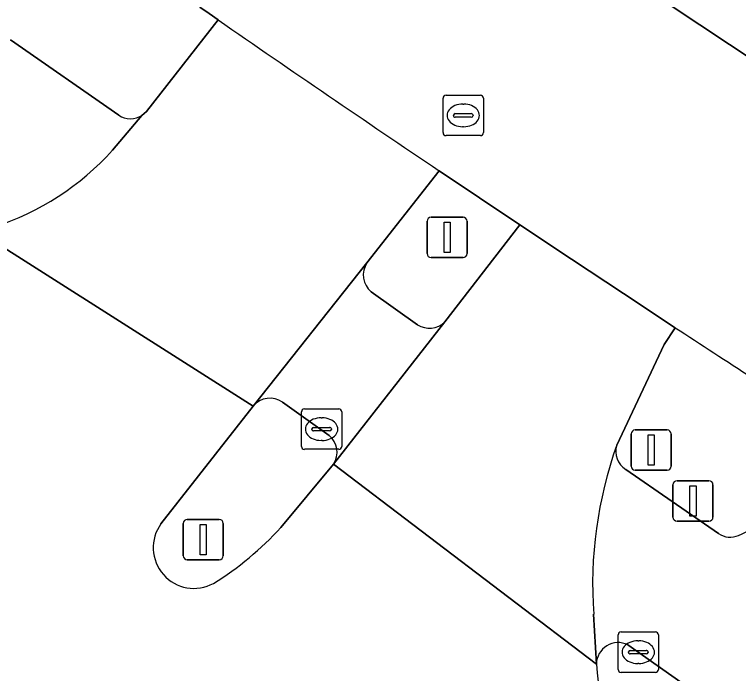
# Model space of a CAD drawing. Extents: x 156412 to 157779, y 382335 to 383768.
# Drawn here: x 157079.52 to 157097.44, y 382824.84 to 382841.17 of the extents above; entities that cross this region are included whole.
import ezdxf

# ---------------------------------------------------------------- set-up
doc = ezdxf.new("R2010")
doc.units = 0
for name, color, linetype in [('IMGEO_Drukknoppaal', 7, 'Continuous'), ('IMGEO_Fietspad_gesloten', 7, 'Continuous'), ('IMGEO_Kolk', 7, 'Continuous'), ('IMGEO_Lichtmast', 7, 'Continuous'), ('IMGEO_OVBaan_gesloten', 7, 'Continuous'), ('IMGEO_Rijbaan_lokaal_gesloten', 7, 'Continuous'), ('IMGEO_Rijbaan_regionaal_gesloten', 7, 'Continuous'), ('IMGEO_Rioolput', 7, 'Continuous'), ('IMGEO_Verkeerseiland_gesloten', 7, 'Continuous'), ('IMGEO_Verkeerseiland_open', 7, 'Continuous'), ('IMGEO_Verkeersregelinstallatiepaal', 7, 'Continuous')]:
    doc.layers.add(name, color=color, linetype=linetype)

msp = doc.modelspace()

# ---------------------------------------------------------------- linework, layer by layer
at = {"layer": 'IMGEO_Drukknoppaal'}
for p, q in [((157095.821, 382828.72), (157095.821, 382829.52)), ((157095.821, 382829.52), (157095.821, 382828.72)), ((157095.921, 382829.62), (157096.711, 382829.62)), ((157096.711, 382829.62), (157095.921, 382829.62)), ((157096.811, 382829.52), (157096.811, 382828.72)), ((157096.811, 382828.72), (157096.811, 382829.52)), ((157096.711, 382828.62), (157095.921, 382828.62)), ((157095.921, 382828.62), (157096.711, 382828.62))]:
    msp.add_line(p, q, dxfattribs=at)
msp.add_lwpolyline([(157096.241, 382829.495), (157096.391, 382829.495), (157096.391, 382828.745), (157096.241, 382828.745), (157096.241, 382829.495)], dxfattribs=at)
for centre, start, end in [((157095.921, 382829.52), 90, 180), ((157095.921, 382829.52), 90, 180), ((157096.711, 382829.52), 0, 90), ((157096.711, 382829.52), 360, 90), ((157095.921, 382828.72), 180, 270), ((157095.921, 382828.72), 180, 270), ((157096.711, 382828.72), 270, 0), ((157096.711, 382828.72), 270, 0)]:
    msp.add_arc(centre, 0.1, start, end, dxfattribs=at)
at = {"layer": 'IMGEO_Fietspad_gesloten'}
for points in [[(157082.1, 382838.677), (157079.425, 382840.543)], [(157081.949, 382837.809), (157082.676, 382838.672)], [(157088.244, 382835.019), (157085.431, 382831.471)], [(157089.494, 382833.484), (157088.349, 382834.298)], [(157087.414, 382830.033), (157090.174, 382833.554)], [(157086.155, 382831.565), (157087.308, 382830.741)], [(157096.949, 382828.312), (157094.652, 382829.901)], [(157093.857, 382826.314), (157093.925, 382825.079)], [(157094.699, 382825.558), (157097.827, 382823.353), (157100.03, 382821.64), (157111.827, 382812.504), (157185.285, 382761.746), (157197.516, 382753.356)]]:
    msp.add_lwpolyline(points, dxfattribs=at)
for centre, radius, start, end in [((157082.392, 382839.117), 0.528, 236.4321, 302.5732), ((157076.936, 382842.337), 6.755, 287.8808, 317.9103), ((157088.705, 382834.718), 0.55, 146.8234, 229.7482), ((157089.789, 382833.959), 0.559, 238.1987, 313.5561), ((157085.844, 382831.127), 0.537, 54.5761, 140.219), ((157086.976, 382830.329), 0.529, 325.9063, 51.1236), ((157104.087, 382827.051), 10.256, 160.3128, 184.1202), ((157094.924, 382830.344), 0.52, 161.8688, 238.4316), ((157096.366, 382830.774), 2.729, 293.2332, 325.6263), ((157097.237, 382828.734), 0.511, 235.6257, 293.7345), ((157094.467, 382825.069), 0.542, 64.5912, 178.9124)]:
    msp.add_arc(centre, radius, start, end, dxfattribs=at)
at = {"layer": 'IMGEO_Kolk'}
for p, q in [((157086.622, 382830.473), (157086.622, 382831.325)), ((157086.697, 382831.399), (157087.549, 382831.399)), ((157087.623, 382831.325), (157087.623, 382830.473)), ((157087.11, 382831.179), (157087.135, 382831.179)), ((157086.881, 382830.893), (157086.881, 382830.905)), ((157087.319, 382830.856), (157086.921, 382830.856)), ((157086.924, 382830.942), (157087.322, 382830.942)), ((157087.365, 382830.905), (157087.365, 382830.893)), ((157087.133, 382830.619), (157087.108, 382830.619)), ((157087.549, 382830.399), (157086.697, 382830.399)), ((157094.461, 382824.948), (157094.461, 382825.8)), ((157094.536, 382825.874), (157095.388, 382825.874)), ((157095.462, 382825.8), (157095.462, 382824.948)), ((157094.949, 382825.654), (157094.974, 382825.654)), ((157094.763, 382825.417), (157095.161, 382825.417)), ((157094.72, 382825.368), (157094.72, 382825.38)), ((157095.158, 382825.331), (157094.76, 382825.331)), ((157095.204, 382825.38), (157095.204, 382825.368)), ((157094.972, 382825.094), (157094.947, 382825.094)), ((157095.388, 382824.874), (157094.536, 382824.874))]:
    msp.add_line(p, q, dxfattribs=at)
for points in [[(157086.622, 382830.473), (157086.622, 382831.325)], [(157086.697, 382831.399), (157087.549, 382831.399)], [(157087.623, 382831.325), (157087.623, 382830.473)], [(157087.549, 382830.399), (157086.697, 382830.399)], [(157094.461, 382824.948), (157094.461, 382825.8)], [(157094.536, 382825.874), (157095.388, 382825.874)], [(157095.462, 382825.8), (157095.462, 382824.948)], [(157095.388, 382824.874), (157094.536, 382824.874)]]:
    msp.add_lwpolyline(points, dxfattribs=at)
for centre, radius, start, end in [((157086.699, 382831.323), 0.0765, 91.552, 178.448), ((157086.699, 382831.323), 0.0765, 91.552, 178.448), ((157087.547, 382831.323), 0.0765, 1.552, 88.448), ((157087.547, 382831.323), 0.0765, 1.552, 88.448), ((157086.921, 382830.902), 0.0403, 85.8775, 175.7526), ((157086.918, 382830.892), 0.0366, 178.938, 274.7102), ((157087.322, 382830.899), 0.043, 264.8664, 352.4533), ((157087.326, 382830.904), 0.0386, 1.7309, 96.639), ((157086.699, 382830.475), 0.0765, 181.552, 268.448), ((157086.699, 382830.475), 0.0765, 181.552, 268.448), ((157087.547, 382830.475), 0.0765, 271.552, 358.448), ((157087.547, 382830.475), 0.0765, 271.552, 358.448), ((157094.538, 382825.798), 0.0765, 91.552, 178.448), ((157094.538, 382825.798), 0.0765, 91.552, 178.448), ((157095.386, 382825.798), 0.0765, 1.552, 88.448), ((157095.386, 382825.798), 0.0765, 1.552, 88.448), ((157094.76, 382825.377), 0.0403, 85.8775, 175.7526), ((157095.165, 382825.379), 0.0386, 1.7309, 96.639), ((157094.757, 382825.367), 0.0366, 178.938, 274.7102), ((157095.161, 382825.374), 0.043, 264.8664, 352.4533), ((157094.538, 382824.95), 0.0765, 181.552, 268.448), ((157094.538, 382824.95), 0.0765, 181.552, 268.448), ((157095.386, 382824.95), 0.0765, 271.552, 358.448), ((157095.386, 382824.95), 0.0765, 271.552, 358.448)]:
    msp.add_arc(centre, radius, start, end, dxfattribs=at)
for centre, major_axis, ratio, start_param, end_param in [((157087.109, 382830.899), (-0.387, 0.002), 0.722429, 4.712389, 7.853982), ((157087.134, 382830.899), (-0.39, 0.002), 0.717154, 1.570796, 4.712389), ((157094.948, 382825.374), (-0.387, 0.002), 0.722429, 4.712389, 7.853982), ((157094.973, 382825.374), (-0.39, 0.002), 0.717154, 1.570796, 4.712389)]:
    msp.add_ellipse(centre, major_axis=major_axis, ratio=ratio, start_param=start_param, end_param=end_param, dxfattribs=at)
at = {"layer": 'IMGEO_Lichtmast'}
for p, q in [((157089.834, 382836.149), (157090.624, 382836.149)), ((157090.624, 382836.149), (157089.834, 382836.149)), ((157089.734, 382835.249), (157089.734, 382836.049)), ((157089.734, 382836.049), (157089.734, 382835.249)), ((157090.724, 382836.049), (157090.724, 382835.249)), ((157090.724, 382835.249), (157090.724, 382836.049)), ((157090.624, 382835.149), (157089.834, 382835.149)), ((157089.834, 382835.149), (157090.624, 382835.149)), ((157083.797, 382828.664), (157084.587, 382828.664)), ((157084.587, 382828.664), (157083.797, 382828.664)), ((157083.697, 382827.764), (157083.697, 382828.564)), ((157083.697, 382828.564), (157083.697, 382827.764)), ((157084.687, 382828.564), (157084.687, 382827.764)), ((157084.687, 382827.764), (157084.687, 382828.564)), ((157084.587, 382827.664), (157083.797, 382827.664)), ((157083.797, 382827.664), (157084.587, 382827.664))]:
    msp.add_line(p, q, dxfattribs=at)
for points in [[(157090.154, 382836.024), (157090.304, 382836.024), (157090.304, 382835.274), (157090.154, 382835.274), (157090.154, 382836.024)], [(157084.117, 382828.539), (157084.267, 382828.539), (157084.267, 382827.789), (157084.117, 382827.789), (157084.117, 382828.539)]]:
    msp.add_lwpolyline(points, dxfattribs=at)
for centre, start, end in [((157089.834, 382836.049), 90, 180), ((157089.834, 382836.049), 90, 180), ((157090.624, 382836.049), 0, 90), ((157090.624, 382836.049), 360, 90), ((157089.834, 382835.249), 180, 270), ((157089.834, 382835.249), 180, 270), ((157090.624, 382835.249), 270, 0), ((157090.624, 382835.249), 270, 0), ((157083.797, 382828.564), 90, 180), ((157083.797, 382828.564), 90, 180), ((157084.587, 382828.564), 0, 90), ((157084.587, 382828.564), 360, 90), ((157083.797, 382827.764), 180, 270), ((157083.797, 382827.764), 180, 270), ((157084.587, 382827.764), 270, 0), ((157084.587, 382827.764), 270, 0)]:
    msp.add_arc(centre, 0.1, start, end, dxfattribs=at)
at = {"layer": 'IMGEO_OVBaan_gesloten'}
for points in [[(157106.241, 382826.79), (157186.763, 382777.566), (157190.228, 382783.151), (157109.677, 382832.375), (157108.801, 382832.916), (157107.925, 382833.459), (157107.051, 382834.003), (157105.318, 382835.131), (157102.428, 382837), (157099.373, 382838.999), (157095.774, 382841.386), (157094.747, 382842.093), (157088.611, 382846.205)], [(157084.111, 382841.349), (157084.335, 382841.193), (157084.56, 382841.038)], [(157090.036, 382837.296), (157091.032, 382836.626), (157092.03, 382835.958), (157093.31, 382835.106), (157094.593, 382834.257), (157095.878, 382833.412)]]:
    msp.add_lwpolyline(points, dxfattribs=at)
for centre, radius, start, end in [((157374.123, 383258.904), 508.388, 235.27968, 236.02717), ((157373.879, 383257.576), 507.148, 236.7588, 237.2745)]:
    msp.add_arc(centre, radius, start, end, dxfattribs=at)
at = {"layer": 'IMGEO_Rijbaan_lokaal_gesloten'}
for points in [[(157095.774, 382841.386), (157099.373, 382838.999)], [(157084.56, 382841.038), (157082.79, 382838.77), (157082.676, 382838.672), (157081.949, 382837.809)], [(157079.01, 382835.908), (157078.618, 382835.796), (157085.431, 382831.471), (157088.244, 382835.019), (157090.036, 382837.296)], [(157095.606, 382832.998), (157095.878, 382833.412), (157094.593, 382834.257), (157093.31, 382835.106), (157092.03, 382835.958), (157090.174, 382833.554), (157087.414, 382830.033), (157093.925, 382825.079), (157093.857, 382826.314)], [(157094.43, 382830.506), (157095.606, 382832.998)]]:
    msp.add_lwpolyline(points, dxfattribs=at)
for centre, radius, start, end in [((157374.123, 383258.904), 508.388, 235.27968, 236.02717), ((157076.936, 382842.337), 6.755, 287.8808, 317.9103), ((157104.087, 382827.051), 10.256, 160.3128, 184.1202)]:
    msp.add_arc(centre, radius, start, end, dxfattribs=at)
at = {"layer": 'IMGEO_Rijbaan_regionaal_gesloten'}
for points in [[(157083.146, 382828.554), (157085.431, 382831.471), (157078.618, 382835.796)], [(157093.925, 382825.079), (157087.414, 382830.033), (157086.113, 382828.462)]]:
    msp.add_lwpolyline(points, dxfattribs=at)
for centre, radius, start, end in [((157083.964, 382827.963), 1.009, 144.1251, 298.5425), ((157080.293, 382833.766), 7.874, 301.8288, 317.6538), ((157103.69, 382825.796), 9.791, 184.199, 225.128)]:
    msp.add_arc(centre, radius, start, end, dxfattribs=at)
at = {"layer": 'IMGEO_Rioolput'}
for p, q in [((157090.128, 382838.245), (157090.128, 382839.097)), ((157090.203, 382839.171), (157091.055, 382839.171)), ((157091.129, 382839.097), (157091.129, 382838.245)), ((157090.616, 382838.951), (157090.641, 382838.951)), ((157090.387, 382838.665), (157090.387, 382838.677)), ((157090.43, 382838.714), (157090.828, 382838.714)), ((157090.871, 382838.677), (157090.871, 382838.665)), ((157090.825, 382838.628), (157090.427, 382838.628)), ((157090.639, 382838.391), (157090.614, 382838.391)), ((157091.055, 382838.171), (157090.203, 382838.171))]:
    msp.add_line(p, q, dxfattribs=at)
for points in [[(157090.128, 382838.245), (157090.128, 382839.097)], [(157090.203, 382839.171), (157091.055, 382839.171)], [(157091.129, 382839.097), (157091.129, 382838.245)], [(157091.055, 382838.171), (157090.203, 382838.171)]]:
    msp.add_lwpolyline(points, dxfattribs=at)
for centre, radius, start, end in [((157090.205, 382839.095), 0.0765, 91.552, 178.448), ((157090.205, 382839.095), 0.0765, 91.552, 178.448), ((157091.053, 382839.095), 0.0765, 1.552, 88.448), ((157091.053, 382839.095), 0.0765, 1.552, 88.448), ((157090.427, 382838.674), 0.0403, 85.8775, 175.7526), ((157090.424, 382838.664), 0.0366, 178.938, 274.7102), ((157090.828, 382838.671), 0.043, 264.8664, 352.4533), ((157090.832, 382838.676), 0.0386, 1.7309, 96.639), ((157090.205, 382838.247), 0.0765, 181.552, 268.448), ((157090.205, 382838.247), 0.0765, 181.552, 268.448), ((157091.053, 382838.247), 0.0765, 271.552, 358.448), ((157091.053, 382838.247), 0.0765, 271.552, 358.448)]:
    msp.add_arc(centre, radius, start, end, dxfattribs=at)
for centre, major_axis, ratio, start_param, end_param in [((157090.615, 382838.671), (-0.387, 0.002), 0.722429, 4.712389, 7.853982), ((157090.64, 382838.671), (-0.39, 0.002), 0.717154, 1.570796, 4.712389)]:
    msp.add_ellipse(centre, major_axis=major_axis, ratio=ratio, start_param=start_param, end_param=end_param, dxfattribs=at)
at = {"layer": 'IMGEO_Verkeerseiland_gesloten'}
for points in [[(157082.676, 382838.672), (157082.79, 382838.77), (157084.56, 382841.038), (157084.335, 382841.193), (157084.111, 382841.349)], [(157079.425, 382840.543), (157082.1, 382838.677)], [(157095.878, 382833.412), (157095.606, 382832.998), (157094.43, 382830.506)], [(157094.652, 382829.901), (157096.949, 382828.312)], [(157096.782, 382818.857), (157097.223, 382818.451), (157100.03, 382821.64), (157097.827, 382823.353), (157094.699, 382825.558)]]:
    msp.add_lwpolyline(points, dxfattribs=at)
for centre, radius, start, end in [((157082.392, 382839.117), 0.528, 236.4321, 302.5732), ((157373.879, 383257.576), 507.148, 236.7588, 237.2745), ((157094.924, 382830.344), 0.52, 161.8688, 238.4316), ((157096.366, 382830.774), 2.729, 293.2332, 325.6263), ((157097.237, 382828.734), 0.511, 235.6257, 293.7345), ((157094.467, 382825.069), 0.542, 64.5912, 178.9124), ((157103.69, 382825.796), 9.791, 184.199, 225.128)]:
    msp.add_arc(centre, radius, start, end, dxfattribs=at)
at = {"layer": 'IMGEO_Verkeerseiland_open'}
for points in [[(157090.036, 382837.296), (157088.244, 382835.019)], [(157090.174, 382833.554), (157092.03, 382835.958), (157091.032, 382836.626), (157090.036, 382837.296)], [(157088.349, 382834.298), (157089.494, 382833.484)], [(157087.308, 382830.741), (157086.155, 382831.565)], [(157085.431, 382831.471), (157083.146, 382828.554)], [(157086.113, 382828.462), (157087.414, 382830.033)]]:
    msp.add_lwpolyline(points, dxfattribs=at)
for centre, radius, start, end in [((157088.705, 382834.718), 0.55, 146.8234, 229.7482), ((157089.789, 382833.959), 0.559, 238.1987, 313.5561), ((157085.844, 382831.127), 0.537, 54.5761, 140.219), ((157086.976, 382830.329), 0.529, 325.9063, 51.1236), ((157083.964, 382827.963), 1.009, 144.1251, 298.5425), ((157080.293, 382833.766), 7.874, 301.8288, 317.6538)]:
    msp.add_arc(centre, radius, start, end, dxfattribs=at)
at = {"layer": 'IMGEO_Verkeersregelinstallatiepaal'}
for p, q in [((157094.786, 382829.98), (157094.786, 382830.78)), ((157094.786, 382830.78), (157094.786, 382829.98)), ((157094.886, 382830.88), (157095.676, 382830.88)), ((157095.676, 382830.88), (157094.886, 382830.88)), ((157095.776, 382830.78), (157095.776, 382829.98)), ((157095.776, 382829.98), (157095.776, 382830.78)), ((157095.676, 382829.88), (157094.886, 382829.88)), ((157094.886, 382829.88), (157095.676, 382829.88))]:
    msp.add_line(p, q, dxfattribs=at)
msp.add_lwpolyline([(157095.206, 382830.755), (157095.356, 382830.755), (157095.356, 382830.005), (157095.206, 382830.005), (157095.206, 382830.755)], dxfattribs=at)
for centre, start, end in [((157094.886, 382830.78), 90, 180), ((157094.886, 382830.78), 90, 180), ((157095.676, 382830.78), 0, 90), ((157095.676, 382830.78), 360, 90), ((157094.886, 382829.98), 180, 270), ((157094.886, 382829.98), 180, 270), ((157095.676, 382829.98), 270, 0), ((157095.676, 382829.98), 270, 0)]:
    msp.add_arc(centre, 0.1, start, end, dxfattribs=at)

doc.saveas('drawing.dxf')
